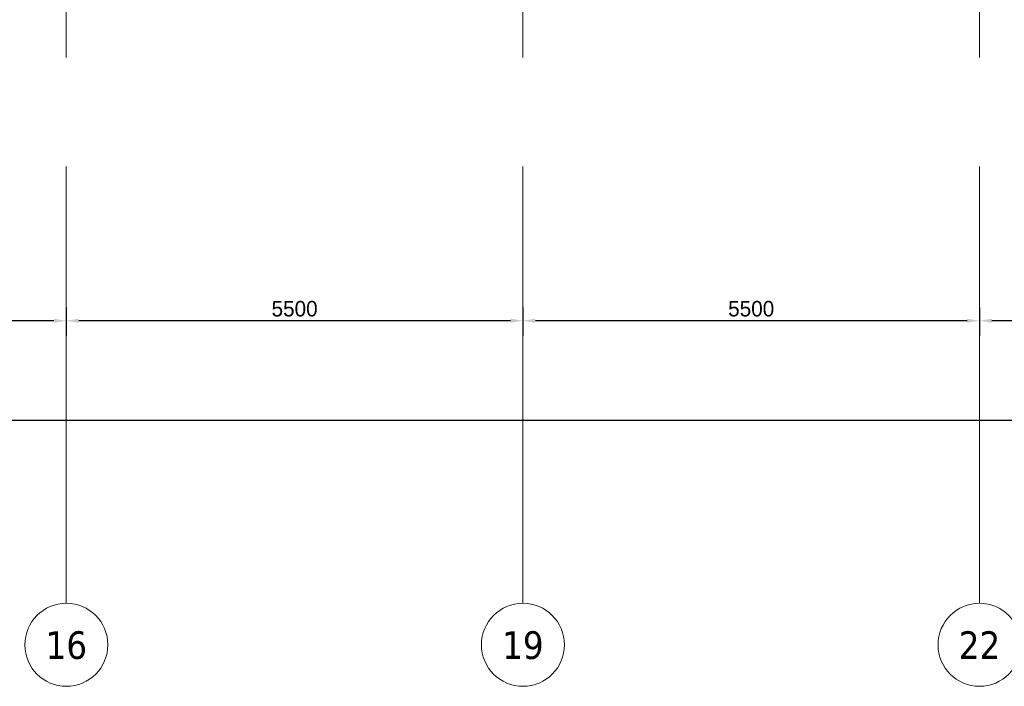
# Model space of a CAD drawing. Extents: x 50445 to 145605, y -10968 to 41989.
# Tile 285 of 338: x 112635 to 124495, y -10968 to -2935. Entities that reach past the tile are written whole.
import ezdxf

# ---------------------------------------------------------------- set-up
doc = ezdxf.new("R2010")
doc.units = 0
doc.header["$LTSCALE"] = 414.30304
doc.header["$MEASUREMENT"] = 0
doc.linetypes.add('stramien', pattern=[22.225, 12.7, -3.175, 3.175, -3.175])
doc.layers.get('Defpoints').update_dxf_attribs({"linetype": 'CONTINUOUS'})
doc.layers.add('A-ANNO-DIMS', color=1, linetype='CONTINUOUS', lineweight=18)
doc.layers.add('S-GRID', color=1, linetype='CONTINUOUS', lineweight=18)
doc.styles.add('Frutiger', font='txt', dxfattribs={"height": 186.571782})
doc.styles.add('Frutiger_2', font='txt', dxfattribs={"height": 223.886139})
doc.styles.add('Tahoma', font='tahoma.ttf', dxfattribs={"height": 333.256173})
doc.dimstyles.new('00_KU_2_5mm_-_pijl', dxfattribs={"dimscale": 304.8, "dimtxt": 250, "dimasz": 0.492126, "dimexe": 0.590551, "dimexo": 0.0625, "dimgap": 0.164042, "dimtad": 1, "dimdec": 0, "dimzin": 0, "dimdsep": 46, "dimtxsty": 'Frutiger', "dimsah": 1, "dimcen": 0.09, "dimdle": 0.590551, "dimazin": 0, "dimtfac": 1, "dimtdec": 0, "dimtix": 1, "dimtmove": 0, "dimatfit": 3, "dimfxl": 0.590551, "dimfxlon": 1, "dimtvp": 1, "dimtolj": 1, "dimtzin": 0, "dimarcsym": 2})
doc.dimstyles.new('00_KU_3_0mm_-_pijl', dxfattribs={"dimscale": 304.8, "dimtxt": 300, "dimasz": 0.492126, "dimexe": 0.590551, "dimexo": 0.0625, "dimgap": 0.164042, "dimtad": 1, "dimdec": 0, "dimzin": 0, "dimdsep": 46, "dimtxsty": 'Frutiger_2', "dimsah": 1, "dimcen": 0.09, "dimdle": 0.590551, "dimazin": 0, "dimtfac": 1, "dimtdec": 0, "dimtix": 1, "dimtmove": 0, "dimatfit": 3, "dimfxl": 0.590551, "dimfxlon": 1, "dimtvp": 1, "dimtolj": 1, "dimtzin": 0, "dimarcsym": 2})

# ---------------------------------------------------------------- blocks, each defined once
blk = doc.blocks.new('Grid - 5 mm-3639987-plotview doorsnede C C  -  1 op 100')
at = {"layer": 'S-GRID'}
blk.add_circle((4517, -11135), 500, dxfattribs=at)
for start, end in [(360, 180), (180, 360)]:
    blk.add_arc((4517, -11135), 500, start, end, dxfattribs=at)
blk = doc.blocks.new('*D493')
at = {"layer": 'A-ANNO-DIMS', "color": 0, "lineweight": -2, "transparency": 16777216}
for p, q in [((85696, -7605), (85696, -7946)), ((135196, -7605), (135196, -7946)), ((135046, -7766), (85846, -7766))]:
    blk.add_line(p, q, dxfattribs=at)
at = {"layer": 'A-ANNO-DIMS', "color": 0, "lineweight": 0, "transparency": 16777216}
for points in [[(85846, -7741), (85846, -7791), (85696, -7766)], [(135046, -7741), (135046, -7791), (135196, -7766)]]:
    blk.add_solid(points, dxfattribs=at)
at = {"layer": 'Defpoints', "color": 0, "lineweight": 0, "transparency": 16777216}
for p in [(85696, -7586), (135196, -7586), (85696, -7766)]:
    blk.add_point(p, dxfattribs=at)
at = {"layer": 'A-ANNO-DIMS', "color": 0, "transparency": 16777216, "insert": (110446, -7604), "char_height": 223.9, "attachment_point": 5, "style": 'Frutiger_2'}
blk.add_mtext('\\A1;49500', dxfattribs=at)
blk = doc.blocks.new('*D495')
at = {"layer": 'A-ANNO-DIMS', "color": 0, "lineweight": -2, "transparency": 16777216}
for p, q in [((124196, -6402), (124196, -6743)), ((129696, -6402), (129696, -6743)), ((129546, -6563), (124346, -6563))]:
    blk.add_line(p, q, dxfattribs=at)
at = {"layer": 'A-ANNO-DIMS', "color": 0, "lineweight": 0, "transparency": 16777216}
for points in [[(124346, -6538), (124346, -6588), (124196, -6563)], [(129546, -6538), (129546, -6588), (129696, -6563)]]:
    blk.add_solid(points, dxfattribs=at)
at = {"layer": 'Defpoints', "color": 0, "lineweight": 0, "transparency": 16777216}
for p in [(124196, -6383), (129696, -6383), (124196, -6563)]:
    blk.add_point(p, dxfattribs=at)
at = {"layer": 'A-ANNO-DIMS', "color": 0, "transparency": 16777216, "insert": (126946, -6419), "char_height": 186.6, "attachment_point": 5, "style": 'Frutiger'}
blk.add_mtext('\\A1;5500', dxfattribs=at)
blk = doc.blocks.new('*D496')
at = {"layer": 'A-ANNO-DIMS', "color": 0, "lineweight": -2, "transparency": 16777216}
for p, q in [((118696, -6402), (118696, -6743)), ((124196, -6402), (124196, -6743)), ((124046, -6563), (118846, -6563))]:
    blk.add_line(p, q, dxfattribs=at)
at = {"layer": 'A-ANNO-DIMS', "color": 0, "lineweight": 0, "transparency": 16777216}
for points in [[(118846, -6538), (118846, -6588), (118696, -6563)], [(124046, -6538), (124046, -6588), (124196, -6563)]]:
    blk.add_solid(points, dxfattribs=at)
at = {"layer": 'Defpoints', "color": 0, "lineweight": 0, "transparency": 16777216}
for p in [(118696, -6383), (124196, -6383), (118696, -6563)]:
    blk.add_point(p, dxfattribs=at)
at = {"layer": 'A-ANNO-DIMS', "color": 0, "transparency": 16777216, "insert": (121446, -6419), "char_height": 186.6, "attachment_point": 5, "style": 'Frutiger'}
blk.add_mtext('\\A1;5500', dxfattribs=at)
blk = doc.blocks.new('*D497')
at = {"layer": 'A-ANNO-DIMS', "color": 0, "lineweight": -2, "transparency": 16777216}
for p, q in [((113196, -6402), (113196, -6743)), ((118696, -6402), (118696, -6743)), ((118546, -6563), (113346, -6563))]:
    blk.add_line(p, q, dxfattribs=at)
at = {"layer": 'A-ANNO-DIMS', "color": 0, "lineweight": 0, "transparency": 16777216}
for points in [[(113346, -6538), (113346, -6588), (113196, -6563)], [(118546, -6538), (118546, -6588), (118696, -6563)]]:
    blk.add_solid(points, dxfattribs=at)
at = {"layer": 'Defpoints', "color": 0, "lineweight": 0, "transparency": 16777216}
for p in [(113196, -6383), (118696, -6383), (113196, -6563)]:
    blk.add_point(p, dxfattribs=at)
at = {"layer": 'A-ANNO-DIMS', "color": 0, "transparency": 16777216, "insert": (115946, -6419), "char_height": 186.6, "attachment_point": 5, "style": 'Frutiger'}
blk.add_mtext('\\A1;5500', dxfattribs=at)
blk = doc.blocks.new('*D498')
at = {"layer": 'A-ANNO-DIMS', "color": 0, "lineweight": -2, "transparency": 16777216}
for p, q in [((107696, -6402), (107696, -6743)), ((113196, -6402), (113196, -6743)), ((113046, -6563), (107846, -6563))]:
    blk.add_line(p, q, dxfattribs=at)
at = {"layer": 'A-ANNO-DIMS', "color": 0, "lineweight": 0, "transparency": 16777216}
for points in [[(107846, -6538), (107846, -6588), (107696, -6563)], [(113046, -6538), (113046, -6588), (113196, -6563)]]:
    blk.add_solid(points, dxfattribs=at)
at = {"layer": 'Defpoints', "color": 0, "lineweight": 0, "transparency": 16777216}
for p in [(107696, -6383), (113196, -6383), (107696, -6563)]:
    blk.add_point(p, dxfattribs=at)
at = {"layer": 'A-ANNO-DIMS', "color": 0, "transparency": 16777216, "insert": (110446, -6419), "char_height": 186.6, "attachment_point": 5, "style": 'Frutiger'}
blk.add_mtext('\\A1;5500', dxfattribs=at)

msp = doc.modelspace()

# ---------------------------------------------------------------- linework, layer by layer
at = {"layer": 'S-GRID', "linetype": 'stramien'}
for p, q in [((113196.1, -9967.8), (113196.1, 31258.5)), ((118696.1, -9967.8), (118696.1, 31258.5)), ((124196.1, -9967.8), (124196.1, 31258.5))]:
    msp.add_line(p, q, dxfattribs=at)

# ---------------------------------------------------------------- block references
at = {"layer": 'S-GRID'}
for p in [(108679.5, 667.2), (114179.5, 667.2), (119679.5, 667.2)]:
    msp.add_blockref('Grid - 5 mm-3639987-plotview doorsnede C C  -  1 op 100', p, dxfattribs=at)

# ---------------------------------------------------------------- dimensions: what is measured, and where the dimension line sits
at = {"layer": 'A-ANNO-DIMS'}
for base, p1, p2, dimstyle, override, picture, middle in [((107696.1, -6562.5), (113196.1, -6382.5), (107696.1, -6382.5), '00_KU_2_5mm_-_pijl', {"dimpost": '<>', "dimfxl": 5500}, '*D498', (110446.1, -6419.2)), ((113196.1, -6562.5), (118696.1, -6382.5), (113196.1, -6382.5), '00_KU_2_5mm_-_pijl', {"dimpost": '<>', "dimfxl": 5500}, '*D497', (115946.1, -6419.2)), ((118696.1, -6562.5), (124196.1, -6382.5), (118696.1, -6382.5), '00_KU_2_5mm_-_pijl', {"dimpost": '<>', "dimfxl": 5500}, '*D496', (121446.1, -6419.2)), ((124196.1, -6562.5), (129696.1, -6382.5), (124196.1, -6382.5), '00_KU_2_5mm_-_pijl', {"dimpost": '<>', "dimfxl": 5500}, '*D495', (126946.1, -6419.2)), ((85696.1, -7765.7), (135196.1, -7585.7), (85696.1, -7585.7), '00_KU_3_0mm_-_pijl', {"dimpost": '<>', "dimfxl": 49500}, '*D493', (110446.1, -7603.7))]:
    dim = msp.add_linear_dim(base=base, p1=p1, p2=p2, dimstyle=dimstyle, override=override, dxfattribs=at)
    dim.commit()
    dim.dimension.update_dxf_attribs({"geometry": picture, "text_midpoint": middle})

# ---------------------------------------------------------------- next in the draw order: texts
at = {"layer": 'S-GRID', "char_height": 333.26, "width": 604.77, "attachment_point": 2, "line_spacing_factor": 1.000232, "style": 'Tahoma', "bg_fill": 3, "box_fill_scale": 1.25, "bg_fill_color": 0, "bg_fill_transparency": 0}
for s, insert in [('16', (113196, -10304.8)), ('19', (118696, -10304.8)), ('22', (124196, -10304.8))]:
    msp.add_mtext(s, dxfattribs=dict(at, insert=insert))

doc.saveas('drawing.dxf')
